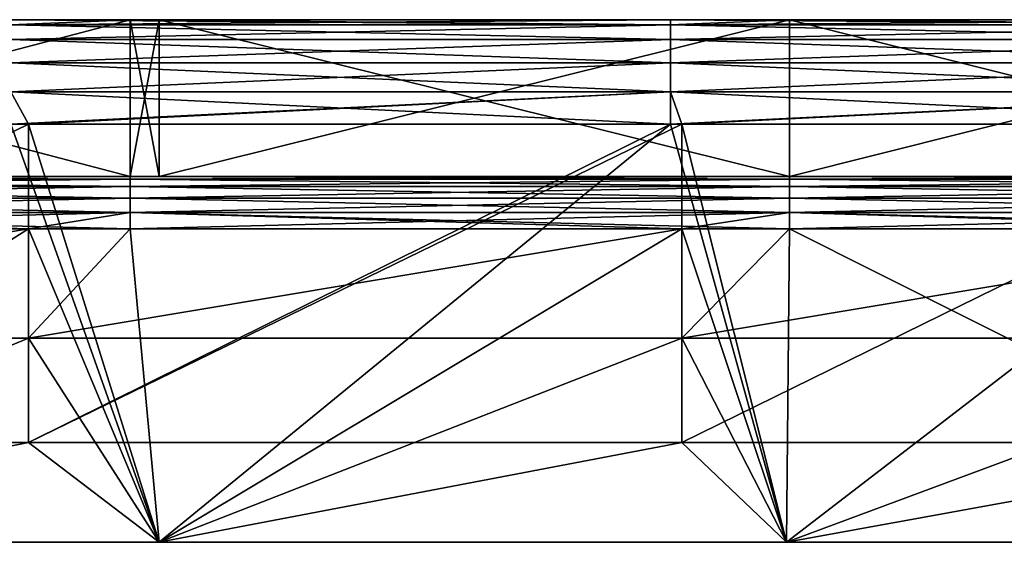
# Model space of a CAD drawing. Header units: millimetres. Extents: x -125 to 125, y -5 to 106.
# Tile 580 of 581: x 87 to 106, y 96 to 106. Entities that reach past the tile are written whole.
import ezdxf

# ---------------------------------------------------------------- set-up
doc = ezdxf.new("R2010")
doc.units = ezdxf.units.MM
doc.header["$LTSCALE"] = 65.185185
for name, color, linetype in [('593', 7, 'CONTINUOUS'), ('594', 7, 'CONTINUOUS'), ('595', 7, 'CONTINUOUS'), ('596', 7, 'CONTINUOUS'), ('611', 7, 'CONTINUOUS'), ('621', 7, 'CONTINUOUS'), ('622', 7, 'CONTINUOUS'), ('625', 7, 'CONTINUOUS'), ('628', 7, 'CONTINUOUS'), ('629', 7, 'CONTINUOUS'), ('632', 7, 'CONTINUOUS'), ('636', 7, 'CONTINUOUS'), ('638', 7, 'CONTINUOUS'), ('639', 7, 'CONTINUOUS')]:
    doc.layers.add(name, color=color, linetype=linetype)

msp = doc.modelspace()

# ---------------------------------------------------------------- linework, layer by layer
at = {"layer": '593', "linetype": 'CONTINUOUS'}
for points in [[(89.445, 106, 128.5), (87.167, 105.902, 129.118), (99.782, 106, 128.5), (89.445, 106, 128.5)], [(99.782, 106, 128.5), (87.167, 105.902, 129.118), (99.782, 105.902, 129.118), (99.782, 106, 128.5)], [(87.167, 106, 128.5), (87.167, 105.902, 129.118), (89.445, 106, 128.5), (87.167, 106, 128.5)], [(99.782, 105.902, 129.118), (87.167, 105.618, 129.676), (99.782, 105.618, 129.676), (99.782, 105.902, 129.118)], [(87.167, 105.902, 129.118), (87.167, 105.618, 129.676), (99.782, 105.902, 129.118), (87.167, 105.902, 129.118)], [(99.782, 106, 128.5), (99.782, 105.902, 129.118), (102.06, 106, 128.5), (99.782, 106, 128.5)], [(102.06, 106, 128.5), (99.782, 105.902, 129.118), (112.397, 106, 128.5), (102.06, 106, 128.5)], [(112.397, 106, 128.5), (99.782, 105.902, 129.118), (112.397, 105.902, 129.118), (112.397, 106, 128.5)], [(112.397, 105.902, 129.118), (99.782, 105.618, 129.676), (112.397, 105.618, 129.676), (112.397, 105.902, 129.118)], [(99.782, 105.902, 129.118), (99.782, 105.618, 129.676), (112.397, 105.902, 129.118), (99.782, 105.902, 129.118)], [(87.167, 105.618, 129.676), (87.167, 105.176, 130.118), (99.782, 105.618, 129.676), (87.167, 105.618, 129.676)], [(99.782, 105.618, 129.676), (87.167, 105.176, 130.118), (99.782, 105.176, 130.118), (99.782, 105.618, 129.676)], [(112.397, 105.618, 129.676), (99.782, 105.176, 130.118), (112.397, 105.176, 130.118), (112.397, 105.618, 129.676)], [(99.782, 105.618, 129.676), (99.782, 105.176, 130.118), (112.397, 105.618, 129.676), (99.782, 105.618, 129.676)], [(99.782, 105.176, 130.118), (87.167, 104.618, 130.402), (99.782, 104.618, 130.402), (99.782, 105.176, 130.118)], [(87.167, 105.176, 130.118), (87.167, 104.618, 130.402), (99.782, 105.176, 130.118), (87.167, 105.176, 130.118)], [(99.782, 105.176, 130.118), (99.782, 104.618, 130.402), (112.397, 105.176, 130.118), (99.782, 105.176, 130.118)], [(112.397, 105.176, 130.118), (99.782, 104.618, 130.402), (112.397, 104.618, 130.402), (112.397, 105.176, 130.118)], [(87.167, 104.618, 130.402), (87.167, 104, 130.5), (99.782, 104.618, 130.402), (87.167, 104.618, 130.402)], [(99.782, 104.618, 130.402), (87.167, 104, 130.5), (87.5, 104, 130.5), (99.782, 104.618, 130.402)], [(99.782, 104, 130.5), (99.782, 104.618, 130.402), (87.5, 104, 130.5), (99.782, 104, 130.5)], [(99.782, 104.618, 130.402), (99.782, 104, 130.5), (112.397, 104.618, 130.402), (99.782, 104.618, 130.402)], [(112.397, 104.618, 130.402), (99.782, 104, 130.5), (100, 104, 130.5), (112.397, 104.618, 130.402)], [(112.397, 104, 130.5), (112.397, 104.618, 130.402), (100, 104, 130.5), (112.397, 104, 130.5)]]:
    msp.add_3dface(points, dxfattribs=at)
at = {"layer": '594', "linetype": 'CONTINUOUS'}
for points in [[(78, 106, -120.5), (89.445, 106, -128.5), (76.83, 106, -120.5), (78, 106, -120.5)], [(89.445, 106, -128.5), (87.167, 106, -128.5), (76.83, 106, -120.5), (89.445, 106, -128.5)], [(76.83, 106, 128.5), (87.167, 106, 128.5), (89.445, 106, 120.5), (76.83, 106, 128.5)], [(78, 106, 120.5), (76.83, 106, 128.5), (89.445, 106, 120.5), (78, 106, 120.5)], [(89.445, 106, -120.5), (89.445, 106, -128.5), (78, 106, -120.5), (89.445, 106, -120.5)], [(87.167, 106, 128.5), (89.445, 106, 128.5), (89.445, 106, 120.5), (87.167, 106, 128.5)], [(89.445, 106, 128.5), (99.782, 106, 128.5), (102.06, 106, 120.5), (89.445, 106, 128.5)], [(89.445, 106, 120.5), (89.445, 106, 128.5), (90, 106, 120.5), (89.445, 106, 120.5)], [(90, 106, 120.5), (89.445, 106, 128.5), (102.06, 106, 120.5), (90, 106, 120.5)], [(89.445, 106, -120.5), (99.782, 106, -128.5), (89.445, 106, -128.5), (89.445, 106, -120.5)], [(90, 106, -120.5), (102.06, 106, -128.5), (89.445, 106, -120.5), (90, 106, -120.5)], [(102.06, 106, -128.5), (99.782, 106, -128.5), (89.445, 106, -120.5), (102.06, 106, -128.5)], [(102.06, 106, -120.5), (102.06, 106, -128.5), (90, 106, -120.5), (102.06, 106, -120.5)], [(99.782, 106, 128.5), (102.06, 106, 128.5), (102.06, 106, 120.5), (99.782, 106, 128.5)], [(102.06, 106, 128.5), (112.397, 106, 128.5), (114.383, 106, 120.424), (102.06, 106, 128.5)], [(102.06, 106, 120.5), (102.06, 106, 128.5), (114, 106, 120.5), (102.06, 106, 120.5)], [(114, 106, 120.5), (102.06, 106, 128.5), (114.383, 106, 120.424), (114, 106, 120.5)], [(102.06, 106, -120.5), (112.397, 106, -128.5), (102.06, 106, -128.5), (102.06, 106, -120.5)], [(114, 106, -120.5), (114.675, 106, -128.5), (102.06, 106, -120.5), (114, 106, -120.5)], [(114.675, 106, -128.5), (112.397, 106, -128.5), (102.06, 106, -120.5), (114.675, 106, -128.5)]]:
    msp.add_3dface(points, dxfattribs=at)
at = {"layer": '595', "linetype": 'CONTINUOUS'}
for points in [[(87.167, 106, -128.5), (89.445, 106, -128.5), (99.782, 105.902, -129.118), (87.167, 106, -128.5)], [(87.167, 105.902, -129.118), (87.167, 106, -128.5), (99.782, 105.902, -129.118), (87.167, 105.902, -129.118)], [(87.167, 105.618, -129.676), (87.167, 105.902, -129.118), (99.782, 105.618, -129.676), (87.167, 105.618, -129.676)], [(99.782, 105.618, -129.676), (87.167, 105.902, -129.118), (99.782, 105.902, -129.118), (99.782, 105.618, -129.676)], [(89.445, 106, -128.5), (99.782, 106, -128.5), (99.782, 105.902, -129.118), (89.445, 106, -128.5)], [(99.782, 106, -128.5), (102.06, 106, -128.5), (112.397, 105.902, -129.118), (99.782, 106, -128.5)], [(99.782, 105.902, -129.118), (99.782, 106, -128.5), (112.397, 105.902, -129.118), (99.782, 105.902, -129.118)], [(99.782, 105.618, -129.676), (99.782, 105.902, -129.118), (112.397, 105.618, -129.676), (99.782, 105.618, -129.676)], [(112.397, 105.618, -129.676), (99.782, 105.902, -129.118), (112.397, 105.902, -129.118), (112.397, 105.618, -129.676)], [(102.06, 106, -128.5), (112.397, 106, -128.5), (112.397, 105.902, -129.118), (102.06, 106, -128.5)], [(87.167, 105.176, -130.118), (87.167, 105.618, -129.676), (99.782, 105.176, -130.118), (87.167, 105.176, -130.118)], [(99.782, 105.176, -130.118), (87.167, 105.618, -129.676), (99.782, 105.618, -129.676), (99.782, 105.176, -130.118)], [(99.782, 105.176, -130.118), (99.782, 105.618, -129.676), (112.397, 105.176, -130.118), (99.782, 105.176, -130.118)], [(112.397, 105.176, -130.118), (99.782, 105.618, -129.676), (112.397, 105.618, -129.676), (112.397, 105.176, -130.118)], [(87.167, 104.618, -130.402), (87.167, 105.176, -130.118), (99.782, 104.618, -130.402), (87.167, 104.618, -130.402)], [(99.782, 104.618, -130.402), (87.167, 105.176, -130.118), (99.782, 105.176, -130.118), (99.782, 104.618, -130.402)], [(112.397, 104.618, -130.402), (99.782, 105.176, -130.118), (112.397, 105.176, -130.118), (112.397, 104.618, -130.402)], [(99.782, 104.618, -130.402), (99.782, 105.176, -130.118), (112.397, 104.618, -130.402), (99.782, 104.618, -130.402)], [(87.167, 104, -130.5), (87.167, 104.618, -130.402), (87.5, 104, -130.5), (87.167, 104, -130.5)], [(87.5, 104, -130.5), (87.167, 104.618, -130.402), (99.782, 104, -130.5), (87.5, 104, -130.5)], [(99.782, 104, -130.5), (87.167, 104.618, -130.402), (99.782, 104.618, -130.402), (99.782, 104, -130.5)], [(100, 104, -130.5), (99.782, 104.618, -130.402), (112.397, 104, -130.5), (100, 104, -130.5)], [(112.397, 104, -130.5), (99.782, 104.618, -130.402), (112.397, 104.618, -130.402), (112.397, 104, -130.5)], [(99.782, 104, -130.5), (99.782, 104.618, -130.402), (100, 104, -130.5), (99.782, 104, -130.5)]]:
    msp.add_3dface(points, dxfattribs=at)
at = {"layer": '596', "linetype": 'CONTINUOUS'}
for points in [[(75, 97.909, -130.5), (87.5, 104, -130.5), (87.5, 97.909, -130.5), (75, 97.909, -130.5)], [(87.167, 104, -130.5), (87.5, 104, -130.5), (75, 97.909, -130.5), (87.167, 104, -130.5)], [(87.5, 104, -130.5), (99.782, 104, -130.5), (87.5, 97.909, -130.5), (87.5, 104, -130.5)], [(99.782, 104, -130.5), (100, 104, -130.5), (87.5, 97.909, -130.5), (99.782, 104, -130.5)], [(87.5, 97.909, -130.5), (100, 104, -130.5), (100, 97.909, -130.5), (87.5, 97.909, -130.5)], [(100, 97.909, -130.5), (112.397, 104, -130.5), (112.5, 97.909, -130.5), (100, 97.909, -130.5)], [(100, 104, -130.5), (112.397, 104, -130.5), (100, 97.909, -130.5), (100, 104, -130.5)], [(75, 97.909, -130.5), (87.5, 97.909, -130.5), (78, 96, -130.5), (75, 97.909, -130.5)], [(78, 96, -130.5), (87.5, 97.909, -130.5), (90, 96, -130.5), (78, 96, -130.5)], [(87.5, 97.909, -130.5), (100, 97.909, -130.5), (90, 96, -130.5), (87.5, 97.909, -130.5)], [(90, 96, -130.5), (100, 97.909, -130.5), (102, 96, -130.5), (90, 96, -130.5)], [(100, 97.909, -130.5), (112.5, 97.909, -130.5), (102, 96, -130.5), (100, 97.909, -130.5)], [(102, 96, -130.5), (112.5, 97.909, -130.5), (114, 96, -130.5), (102, 96, -130.5)]]:
    msp.add_3dface(points, dxfattribs=at)
at = {"layer": '611', "linetype": 'CONTINUOUS'}
for points in [[(76.83, 102, -127.5), (78, 96, -127.5), (87.5, 102, -127.5), (76.83, 102, -127.5)], [(78, 96, -127.5), (90, 96, -127.5), (87.5, 102, -127.5), (78, 96, -127.5)], [(87.5, 102, -127.5), (90, 96, -127.5), (89.445, 102, -127.5), (87.5, 102, -127.5)], [(89.445, 102, -127.5), (90, 96, -127.5), (100, 102, -127.5), (89.445, 102, -127.5)], [(90, 96, -127.5), (102, 96, -127.5), (100, 102, -127.5), (90, 96, -127.5)], [(100, 102, -127.5), (102, 96, -127.5), (102.06, 102, -127.5), (100, 102, -127.5)], [(102, 96, -127.5), (114, 96, -127.5), (102.06, 102, -127.5), (102, 96, -127.5)], [(102.06, 102, -127.5), (114, 96, -127.5), (112.5, 102, -127.5), (102.06, 102, -127.5)]]:
    msp.add_3dface(points, dxfattribs=at)
at = {"layer": '621', "linetype": 'CONTINUOUS'}
for points in [[(90, 96, -130.5), (90, 96, -127.5), (78, 96, -127.5), (90, 96, -130.5)], [(78, 96, -130.5), (90, 96, -130.5), (78, 96, -127.5), (78, 96, -130.5)], [(102, 96, -130.5), (102, 96, -127.5), (90, 96, -127.5), (102, 96, -130.5)], [(90, 96, -130.5), (102, 96, -130.5), (90, 96, -127.5), (90, 96, -130.5)], [(114, 96, -130.5), (114, 96, -127.5), (102, 96, -127.5), (114, 96, -130.5)], [(102, 96, -130.5), (114, 96, -130.5), (102, 96, -127.5), (102, 96, -130.5)]]:
    msp.add_3dface(points, dxfattribs=at)
at = {"layer": '622', "linetype": 'CONTINUOUS'}
for points in [[(78, 96, 130.5), (78, 96, 127.5), (90, 96, 127.5), (78, 96, 130.5)], [(90, 96, 130.5), (78, 96, 130.5), (90, 96, 127.5), (90, 96, 130.5)], [(90, 96, 130.5), (90, 96, 127.5), (102, 96, 127.5), (90, 96, 130.5)], [(102, 96, 130.5), (90, 96, 130.5), (102, 96, 127.5), (102, 96, 130.5)], [(102, 96, 130.5), (102, 96, 127.5), (114, 96, 127.5), (102, 96, 130.5)], [(114, 96, 130.5), (102, 96, 130.5), (114, 96, 127.5), (114, 96, 130.5)]]:
    msp.add_3dface(points, dxfattribs=at)
at = {"layer": '625', "linetype": 'CONTINUOUS'}
for points in [[(90, 96, 130.5), (87.167, 104, 130.5), (78, 96, 130.5), (90, 96, 130.5)], [(87.5, 104, 130.5), (87.167, 104, 130.5), (90, 96, 130.5), (87.5, 104, 130.5)], [(99.782, 104, 130.5), (87.5, 104, 130.5), (90, 96, 130.5), (99.782, 104, 130.5)], [(102, 96, 130.5), (99.782, 104, 130.5), (90, 96, 130.5), (102, 96, 130.5)], [(100, 104, 130.5), (99.782, 104, 130.5), (102, 96, 130.5), (100, 104, 130.5)], [(112.397, 104, 130.5), (100, 104, 130.5), (102, 96, 130.5), (112.397, 104, 130.5)], [(114, 96, 130.5), (112.397, 104, 130.5), (102, 96, 130.5), (114, 96, 130.5)]]:
    msp.add_3dface(points, dxfattribs=at)
at = {"layer": '628', "linetype": 'CONTINUOUS'}
for points in [[(76.83, 102.951, -126.809), (89.445, 103, -126.5), (76.83, 103, -126.5), (76.83, 102.951, -126.809)], [(89.445, 102.951, -126.809), (89.445, 103, -126.5), (76.83, 102.951, -126.809), (89.445, 102.951, -126.809)], [(76.83, 102.809, -127.088), (89.445, 102.951, -126.809), (76.83, 102.951, -126.809), (76.83, 102.809, -127.088)], [(89.445, 102.809, -127.088), (89.445, 102.951, -126.809), (76.83, 102.809, -127.088), (89.445, 102.809, -127.088)], [(89.445, 102.951, -126.809), (102.06, 103, -126.5), (89.445, 103, -126.5), (89.445, 102.951, -126.809)], [(102.06, 102.951, -126.809), (102.06, 103, -126.5), (89.445, 102.951, -126.809), (102.06, 102.951, -126.809)], [(89.445, 102.809, -127.088), (102.06, 102.951, -126.809), (89.445, 102.951, -126.809), (89.445, 102.809, -127.088)], [(102.06, 102.809, -127.088), (102.06, 102.951, -126.809), (89.445, 102.809, -127.088), (102.06, 102.809, -127.088)], [(102.06, 102.951, -126.809), (114.675, 103, -126.5), (102.06, 103, -126.5), (102.06, 102.951, -126.809)], [(114.675, 102.951, -126.809), (114.675, 103, -126.5), (102.06, 102.951, -126.809), (114.675, 102.951, -126.809)], [(114.675, 102.809, -127.088), (114.675, 102.951, -126.809), (102.06, 102.809, -127.088), (114.675, 102.809, -127.088)], [(102.06, 102.809, -127.088), (114.675, 102.951, -126.809), (102.06, 102.951, -126.809), (102.06, 102.809, -127.088)], [(76.83, 102.588, -127.309), (89.445, 102.809, -127.088), (76.83, 102.809, -127.088), (76.83, 102.588, -127.309)], [(89.445, 102.588, -127.309), (89.445, 102.809, -127.088), (76.83, 102.588, -127.309), (89.445, 102.588, -127.309)], [(89.445, 102.588, -127.309), (102.06, 102.809, -127.088), (89.445, 102.809, -127.088), (89.445, 102.588, -127.309)], [(102.06, 102.588, -127.309), (102.06, 102.809, -127.088), (89.445, 102.588, -127.309), (102.06, 102.588, -127.309)], [(114.675, 102.588, -127.309), (114.675, 102.809, -127.088), (102.06, 102.588, -127.309), (114.675, 102.588, -127.309)], [(102.06, 102.588, -127.309), (114.675, 102.809, -127.088), (102.06, 102.809, -127.088), (102.06, 102.588, -127.309)], [(76.83, 102.309, -127.451), (89.445, 102.588, -127.309), (76.83, 102.588, -127.309), (76.83, 102.309, -127.451)], [(89.445, 102.309, -127.451), (89.445, 102.588, -127.309), (76.83, 102.309, -127.451), (89.445, 102.309, -127.451)], [(89.445, 102.309, -127.451), (102.06, 102.588, -127.309), (89.445, 102.588, -127.309), (89.445, 102.309, -127.451)], [(102.06, 102.309, -127.451), (102.06, 102.588, -127.309), (89.445, 102.309, -127.451), (102.06, 102.309, -127.451)], [(102.06, 102.309, -127.451), (114.675, 102.588, -127.309), (102.06, 102.588, -127.309), (102.06, 102.309, -127.451)], [(114.675, 102.309, -127.451), (114.675, 102.588, -127.309), (102.06, 102.309, -127.451), (114.675, 102.309, -127.451)], [(76.83, 102, -127.5), (87.5, 102, -127.5), (89.445, 102.309, -127.451), (76.83, 102, -127.5)], [(76.83, 102, -127.5), (89.445, 102.309, -127.451), (76.83, 102.309, -127.451), (76.83, 102, -127.5)], [(87.5, 102, -127.5), (89.445, 102, -127.5), (89.445, 102.309, -127.451), (87.5, 102, -127.5)], [(89.445, 102, -127.5), (100, 102, -127.5), (102.06, 102.309, -127.451), (89.445, 102, -127.5)], [(89.445, 102, -127.5), (102.06, 102.309, -127.451), (89.445, 102.309, -127.451), (89.445, 102, -127.5)], [(100, 102, -127.5), (102.06, 102, -127.5), (102.06, 102.309, -127.451), (100, 102, -127.5)], [(102.06, 102, -127.5), (112.5, 102, -127.5), (114.675, 102.309, -127.451), (102.06, 102, -127.5)], [(102.06, 102, -127.5), (114.675, 102.309, -127.451), (102.06, 102.309, -127.451), (102.06, 102, -127.5)]]:
    msp.add_3dface(points, dxfattribs=at)
at = {"layer": '629', "linetype": 'CONTINUOUS'}
for points in [[(89.445, 103, 126.5), (76.83, 103, 126.5), (76.83, 103, 120.5), (89.445, 103, 126.5)], [(78, 103, 120.5), (89.445, 103, 126.5), (76.83, 103, 120.5), (78, 103, 120.5)], [(78, 103, -120.5), (76.83, 103, -126.5), (89.445, 103, -120.5), (78, 103, -120.5)], [(76.83, 103, -126.5), (89.445, 103, -126.5), (89.445, 103, -120.5), (76.83, 103, -126.5)], [(89.445, 103, 120.5), (89.445, 103, 126.5), (78, 103, 120.5), (89.445, 103, 120.5)], [(89.445, 103, -126.5), (102.06, 103, -126.5), (102.06, 103, -120.5), (89.445, 103, -126.5)], [(89.445, 103, -120.5), (89.445, 103, -126.5), (90, 103, -120.5), (89.445, 103, -120.5)], [(90, 103, -120.5), (89.445, 103, -126.5), (102.06, 103, -120.5), (90, 103, -120.5)], [(102.06, 103, 126.5), (89.445, 103, 126.5), (89.445, 103, 120.5), (102.06, 103, 126.5)], [(90, 103, 120.5), (102.06, 103, 126.5), (89.445, 103, 120.5), (90, 103, 120.5)], [(102.06, 103, 120.5), (102.06, 103, 126.5), (90, 103, 120.5), (102.06, 103, 120.5)], [(102.06, 103, -126.5), (114.675, 103, -126.5), (114.383, 103, -120.424), (102.06, 103, -126.5)], [(102.06, 103, -120.5), (102.06, 103, -126.5), (114, 103, -120.5), (102.06, 103, -120.5)], [(114, 103, -120.5), (102.06, 103, -126.5), (114.383, 103, -120.424), (114, 103, -120.5)], [(114.675, 103, 126.5), (102.06, 103, 126.5), (102.06, 103, 120.5), (114.675, 103, 126.5)], [(114, 103, 120.5), (114.675, 103, 126.5), (102.06, 103, 120.5), (114, 103, 120.5)]]:
    msp.add_3dface(points, dxfattribs=at)
at = {"layer": '632', "linetype": 'CONTINUOUS'}
for points in [[(78, 106, 120.5), (89.445, 106, 120.5), (78, 103, 120.5), (78, 106, 120.5)], [(89.445, 106, 120.5), (89.445, 103, 120.5), (78, 103, 120.5), (89.445, 106, 120.5)], [(89.445, 106, 120.5), (90, 106, 120.5), (89.445, 103, 120.5), (89.445, 106, 120.5)], [(90, 106, 120.5), (90, 103, 120.5), (89.445, 103, 120.5), (90, 106, 120.5)], [(90, 106, 120.5), (102.06, 106, 120.5), (90, 103, 120.5), (90, 106, 120.5)], [(102.06, 106, 120.5), (102.06, 103, 120.5), (90, 103, 120.5), (102.06, 106, 120.5)], [(102.06, 106, 120.5), (114, 106, 120.5), (102.06, 103, 120.5), (102.06, 106, 120.5)], [(114, 106, 120.5), (114, 103, 120.5), (102.06, 103, 120.5), (114, 106, 120.5)]]:
    msp.add_3dface(points, dxfattribs=at)
at = {"layer": '636', "linetype": 'CONTINUOUS'}
for points in [[(89.445, 106, -120.5), (78, 106, -120.5), (89.445, 103, -120.5), (89.445, 106, -120.5)], [(78, 106, -120.5), (78, 103, -120.5), (89.445, 103, -120.5), (78, 106, -120.5)], [(90, 106, -120.5), (89.445, 106, -120.5), (90, 103, -120.5), (90, 106, -120.5)], [(89.445, 106, -120.5), (89.445, 103, -120.5), (90, 103, -120.5), (89.445, 106, -120.5)], [(102.06, 106, -120.5), (90, 106, -120.5), (102.06, 103, -120.5), (102.06, 106, -120.5)], [(90, 106, -120.5), (90, 103, -120.5), (102.06, 103, -120.5), (90, 106, -120.5)], [(114, 106, -120.5), (102.06, 106, -120.5), (114, 103, -120.5), (114, 106, -120.5)], [(102.06, 106, -120.5), (102.06, 103, -120.5), (114, 103, -120.5), (102.06, 106, -120.5)]]:
    msp.add_3dface(points, dxfattribs=at)
at = {"layer": '638', "linetype": 'CONTINUOUS'}
for points in [[(76.83, 103, 126.5), (89.445, 103, 126.5), (89.445, 102.951, 126.809), (76.83, 103, 126.5)], [(76.83, 103, 126.5), (89.445, 102.951, 126.809), (76.83, 102.951, 126.809), (76.83, 103, 126.5)], [(89.445, 102.951, 126.809), (89.445, 102.809, 127.088), (76.83, 102.951, 126.809), (89.445, 102.951, 126.809)], [(76.83, 102.951, 126.809), (89.445, 102.809, 127.088), (76.83, 102.809, 127.088), (76.83, 102.951, 126.809)], [(89.445, 103, 126.5), (102.06, 103, 126.5), (102.06, 102.951, 126.809), (89.445, 103, 126.5)], [(89.445, 103, 126.5), (102.06, 102.951, 126.809), (89.445, 102.951, 126.809), (89.445, 103, 126.5)], [(102.06, 102.951, 126.809), (102.06, 102.809, 127.088), (89.445, 102.951, 126.809), (102.06, 102.951, 126.809)], [(89.445, 102.951, 126.809), (102.06, 102.809, 127.088), (89.445, 102.809, 127.088), (89.445, 102.951, 126.809)], [(102.06, 103, 126.5), (114.675, 103, 126.5), (114.675, 102.951, 126.809), (102.06, 103, 126.5)], [(102.06, 103, 126.5), (114.675, 102.951, 126.809), (102.06, 102.951, 126.809), (102.06, 103, 126.5)], [(114.675, 102.951, 126.809), (114.675, 102.809, 127.088), (102.06, 102.951, 126.809), (114.675, 102.951, 126.809)], [(102.06, 102.951, 126.809), (114.675, 102.809, 127.088), (102.06, 102.809, 127.088), (102.06, 102.951, 126.809)], [(89.445, 102.809, 127.088), (89.445, 102.588, 127.309), (76.83, 102.809, 127.088), (89.445, 102.809, 127.088)], [(76.83, 102.809, 127.088), (89.445, 102.588, 127.309), (76.83, 102.588, 127.309), (76.83, 102.809, 127.088)], [(102.06, 102.809, 127.088), (102.06, 102.588, 127.309), (89.445, 102.809, 127.088), (102.06, 102.809, 127.088)], [(89.445, 102.809, 127.088), (102.06, 102.588, 127.309), (89.445, 102.588, 127.309), (89.445, 102.809, 127.088)], [(114.675, 102.809, 127.088), (114.675, 102.588, 127.309), (102.06, 102.809, 127.088), (114.675, 102.809, 127.088)], [(102.06, 102.809, 127.088), (114.675, 102.588, 127.309), (102.06, 102.588, 127.309), (102.06, 102.809, 127.088)], [(89.445, 102.588, 127.309), (89.445, 102.309, 127.451), (76.83, 102.588, 127.309), (89.445, 102.588, 127.309)], [(76.83, 102.588, 127.309), (89.445, 102.309, 127.451), (76.83, 102.309, 127.451), (76.83, 102.588, 127.309)], [(89.445, 102.588, 127.309), (102.06, 102.309, 127.451), (89.445, 102.309, 127.451), (89.445, 102.588, 127.309)], [(102.06, 102.588, 127.309), (102.06, 102.309, 127.451), (89.445, 102.588, 127.309), (102.06, 102.588, 127.309)], [(114.675, 102.588, 127.309), (114.675, 102.309, 127.451), (102.06, 102.588, 127.309), (114.675, 102.588, 127.309)], [(102.06, 102.588, 127.309), (114.675, 102.309, 127.451), (102.06, 102.309, 127.451), (102.06, 102.588, 127.309)], [(89.445, 102.309, 127.451), (89.445, 102, 127.5), (76.83, 102.309, 127.451), (89.445, 102.309, 127.451)], [(76.83, 102.309, 127.451), (89.445, 102, 127.5), (87.5, 102, 127.5), (76.83, 102.309, 127.451)], [(76.83, 102, 127.5), (76.83, 102.309, 127.451), (87.5, 102, 127.5), (76.83, 102, 127.5)], [(102.06, 102.309, 127.451), (102.06, 102, 127.5), (89.445, 102.309, 127.451), (102.06, 102.309, 127.451)], [(89.445, 102.309, 127.451), (102.06, 102, 127.5), (100, 102, 127.5), (89.445, 102.309, 127.451)], [(89.445, 102, 127.5), (89.445, 102.309, 127.451), (100, 102, 127.5), (89.445, 102, 127.5)], [(114.675, 102.309, 127.451), (114.675, 102, 127.5), (102.06, 102.309, 127.451), (114.675, 102.309, 127.451)], [(102.06, 102.309, 127.451), (114.675, 102, 127.5), (112.5, 102, 127.5), (102.06, 102.309, 127.451)], [(102.06, 102, 127.5), (102.06, 102.309, 127.451), (112.5, 102, 127.5), (102.06, 102, 127.5)]]:
    msp.add_3dface(points, dxfattribs=at)
at = {"layer": '639', "linetype": 'CONTINUOUS'}
for points in [[(76.83, 102, 127.5), (87.5, 102, 127.5), (75, 99.909, 127.5), (76.83, 102, 127.5)], [(75, 99.909, 127.5), (87.5, 102, 127.5), (87.5, 99.909, 127.5), (75, 99.909, 127.5)], [(89.445, 102, 127.5), (100, 102, 127.5), (87.5, 99.909, 127.5), (89.445, 102, 127.5)], [(87.5, 102, 127.5), (89.445, 102, 127.5), (87.5, 99.909, 127.5), (87.5, 102, 127.5)], [(87.5, 99.909, 127.5), (100, 102, 127.5), (100, 99.909, 127.5), (87.5, 99.909, 127.5)], [(102.06, 102, 127.5), (112.5, 102, 127.5), (100, 99.909, 127.5), (102.06, 102, 127.5)], [(100, 102, 127.5), (102.06, 102, 127.5), (100, 99.909, 127.5), (100, 102, 127.5)], [(100, 99.909, 127.5), (112.5, 102, 127.5), (112.5, 99.909, 127.5), (100, 99.909, 127.5)], [(75, 99.909, 127.5), (87.5, 99.909, 127.5), (78, 96, 127.5), (75, 99.909, 127.5)], [(78, 96, 127.5), (87.5, 99.909, 127.5), (90, 96, 127.5), (78, 96, 127.5)], [(87.5, 99.909, 127.5), (100, 99.909, 127.5), (90, 96, 127.5), (87.5, 99.909, 127.5)], [(90, 96, 127.5), (100, 99.909, 127.5), (102, 96, 127.5), (90, 96, 127.5)], [(100, 99.909, 127.5), (112.5, 99.909, 127.5), (102, 96, 127.5), (100, 99.909, 127.5)], [(102, 96, 127.5), (112.5, 99.909, 127.5), (114, 96, 127.5), (102, 96, 127.5)]]:
    msp.add_3dface(points, dxfattribs=at)

doc.saveas('drawing.dxf')
